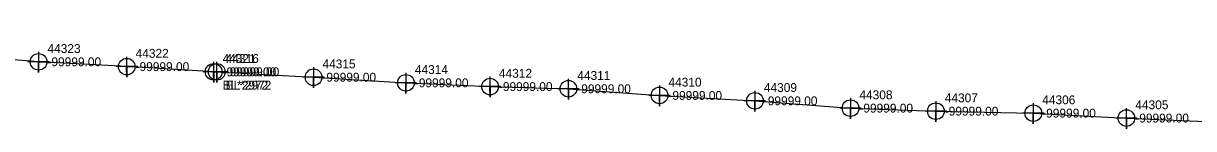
# Model space of a CAD drawing. Extents: x 2083698 to 2094313, y 743246 to 752873.
# Drawn here: x 2087084.8 to 2087413.4, y 747702.9 to 747732.6 of the extents above; entities that cross this region are included whole.
import ezdxf

# ---------------------------------------------------------------- set-up
doc = ezdxf.new("R2010")
doc.units = 0
for name, color, linetype in [('Exist Right of Way Line Leader', 7, 'Continuous'), ('Exist Right of Way Line Text', 7, 'Continuous'), ('Exist Utilities Telephone UG Conduit SUE LOS B', 7, 'Continuous'), ('Scratch_Level_2', 7, 'Continuous'), ('Scratch_Level_3', 7, 'Continuous')]:
    doc.layers.add(name, color=color, linetype=linetype)

msp = doc.modelspace()

# ---------------------------------------------------------------- linework, layer by layer
at = {"layer": 'Exist Right of Way Line Text'}
for points in [[(2087089.05, 747724.59), (2087089.08, 747718.77), (2087089.07, 747721.77), (2087092.08, 747721.77), (2087086.08, 747721.77)], [(2087113.79, 747723.22), (2087113.82, 747717.41), (2087113.8, 747720.41), (2087116.82, 747720.41), (2087110.82, 747720.41)], [(2087138.21, 747721.76), (2087138.24, 747715.94), (2087138.22, 747718.94), (2087141.24, 747718.94), (2087135.24, 747718.94)], [(2087139.08, 747721.76), (2087139.11, 747715.95), (2087139.09, 747718.95), (2087142.11, 747718.95), (2087136.11, 747718.95)], [(2087166.26, 747720.25), (2087166.29, 747714.43), (2087166.27, 747717.43), (2087169.29, 747717.43), (2087163.29, 747717.43)], [(2087192.2, 747718.67), (2087192.24, 747712.85), (2087192.22, 747715.85), (2087195.24, 747715.85), (2087189.24, 747715.85)], [(2087215.81, 747717.59), (2087215.84, 747711.78), (2087215.82, 747714.78), (2087218.84, 747714.78), (2087212.84, 747714.78)], [(2087237.82, 747716.98), (2087237.85, 747711.17), (2087237.84, 747714.17), (2087240.85, 747714.17), (2087234.85, 747714.17)], [(2087263.41, 747715.1), (2087263.45, 747709.29), (2087263.43, 747712.29), (2087266.45, 747712.29), (2087260.45, 747712.29)], [(2087290.21, 747713.58), (2087290.24, 747707.77), (2087290.22, 747710.77), (2087293.24, 747710.77), (2087287.24, 747710.77)], [(2087317.04, 747711.53), (2087317.07, 747705.71), (2087317.05, 747708.71), (2087320.07, 747708.71), (2087314.07, 747708.71)], [(2087341.01, 747710.67), (2087341.04, 747704.85), (2087341.02, 747707.85), (2087344.04, 747707.85), (2087338.04, 747707.85)], [(2087368.38, 747710.11), (2087368.41, 747704.3), (2087368.39, 747707.3), (2087371.41, 747707.3), (2087365.41, 747707.3)], [(2087394.52, 747708.73), (2087394.55, 747702.91), (2087394.53, 747705.91), (2087397.55, 747705.91), (2087391.55, 747705.91)]]:
    msp.add_lwpolyline(points, dxfattribs=at)
for centre in [(2087089.08, 747721.77), (2087113.82, 747720.41), (2087138.24, 747718.94), (2087139.11, 747718.95), (2087166.29, 747717.43), (2087192.24, 747715.85), (2087215.84, 747714.78), (2087237.85, 747714.17), (2087263.45, 747712.29), (2087290.24, 747710.77), (2087317.07, 747708.71), (2087341.04, 747707.85), (2087368.41, 747707.3), (2087394.55, 747705.91)]:
    msp.add_circle(centre, 2.34, dxfattribs=at)
at = {"layer": 'Exist Utilities Telephone UG Conduit SUE LOS B'}
for points in [[(2087138.24, 747718.94), (2087113.82, 747720.41), (2087089.08, 747721.77), (2087063.2, 747723.79), (2087015.35, 747727.26), (2087009.54, 747732.63)], [(2087139.11, 747718.95), (2087166.29, 747717.43), (2087192.24, 747715.85), (2087215.84, 747714.78), (2087237.85, 747714.17), (2087263.45, 747712.29), (2087290.24, 747710.77), (2087317.07, 747708.71), (2087341.04, 747707.85), (2087368.41, 747707.3), (2087394.55, 747705.91), (2087419.05, 747704.89)]]:
    msp.add_lwpolyline(points, dxfattribs=at)

# ---------------------------------------------------------------- texts
at = {"layer": 'Exist Right of Way Line Leader'}
for s, p in [('44323', (2087091.58, 747724.27)), ('44322', (2087116.32, 747722.91)), ('44321', (2087140.74, 747721.44)), ('44316', (2087141.61, 747721.45)), ('44315', (2087168.79, 747719.93)), ('44314', (2087194.74, 747718.35)), ('44312', (2087218.34, 747717.28)), ('44311', (2087240.35, 747716.67)), ('44310', (2087265.95, 747714.79)), ('44309', (2087292.74, 747713.27)), ('44308', (2087319.57, 747711.21)), ('44307', (2087343.54, 747710.35)), ('44306', (2087370.91, 747709.8)), ('44305', (2087397.05, 747708.41))]:
    msp.add_text(s, height=2.5, dxfattribs=at).set_placement(p)
at = {"layer": 'Scratch_Level_2'}
for p in [(2087091.58, 747720.52), (2087116.32, 747719.16), (2087140.74, 747717.69), (2087141.61, 747717.7), (2087168.79, 747716.18), (2087194.74, 747714.6), (2087218.34, 747713.53), (2087240.35, 747712.92), (2087265.95, 747711.04), (2087292.74, 747709.52), (2087319.57, 747707.46), (2087343.54, 747706.6), (2087370.91, 747706.05), (2087397.05, 747704.66)]:
    msp.add_text('-99999.00', height=2.5, dxfattribs=at).set_placement(p)
at = {"layer": 'Scratch_Level_3'}
for s, p in [('BL*2972', (2087140.74, 747713.94)), ('EL*2972', (2087141.61, 747713.95))]:
    msp.add_text(s, height=2.5, dxfattribs=at).set_placement(p)

doc.saveas('drawing.dxf')
